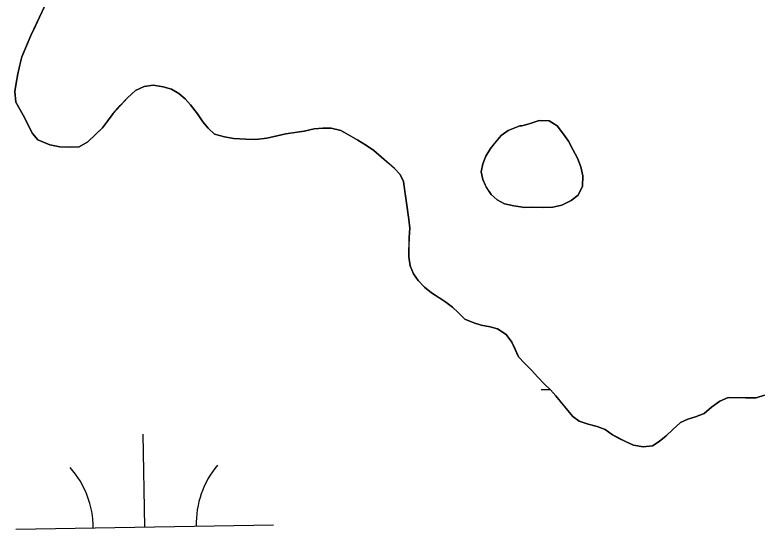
# Model space of a CAD drawing. Extents: x 3855477 to 3893699, y 299188 to 325115.
# Drawn here: x 3886695.5 to 3886984.2, y 309141.2 to 309340.5 of the extents above; entities that cross this region are included whole.
import ezdxf

# ---------------------------------------------------------------- set-up
doc = ezdxf.new("R2010")
doc.units = 0
doc.layers.add('V-TOPO-SHOR', color=7, linetype='Continuous')
doc.layers.add('V-WETL-SWMP', color=7, linetype='Continuous')

msp = doc.modelspace()

# ---------------------------------------------------------------- linework, layer by layer
at = {"layer": 'V-TOPO-SHOR'}
for points in [[(3886706.91, 309343.85), (3886705.09, 309339.63), (3886703.48, 309336.37), (3886701.67, 309332.53), (3886700.05, 309328.5), (3886698.24, 309324.28), (3886697.41, 309321.2), (3886696.57, 309317.73), (3886695.93, 309314.07), (3886695.48, 309310.79), (3886695.79, 309306.73), (3886697.48, 309303.79), (3886699.36, 309300.47), (3886700.66, 309297.74), (3886702.34, 309294.61), (3886704.43, 309292.06), (3886709.03, 309290.24), (3886712.89, 309289.4), (3886716.95, 309289.32), (3886720.43, 309289.45), (3886723.75, 309291.33), (3886726.9, 309294.36), (3886729.46, 309296.83), (3886731.44, 309299.31), (3886733.62, 309302.37), (3886736.38, 309305.41), (3886739.15, 309308.46), (3886742.29, 309311.3), (3886745.61, 309312.79), (3886749.1, 309313.3), (3886752.95, 309312.65), (3886756.23, 309311.82), (3886759.1, 309310.03), (3886761.57, 309308.05), (3886763.66, 309305.69), (3886766.3, 309302.16), (3886768.37, 309299.03), (3886770.46, 309296.67), (3886772.93, 309294.31), (3886776.78, 309293.27), (3886780.25, 309292.63), (3886785.08, 309292.35), (3886788.95, 309292.28), (3886793.21, 309292.78), (3886797.29, 309293.67), (3886800.59, 309294.39), (3886804.08, 309294.9), (3886807.76, 309295.42), (3886811.65, 309296.32), (3886814.94, 309296.64), (3886818.23, 309296.58), (3886821.89, 309295.74), (3886825.14, 309293.94), (3886828.59, 309291.95), (3886831.84, 309289.95), (3886834.7, 309287.97), (3886837.75, 309285.4), (3886840.42, 309283.03), (3886842.7, 309281.06), (3886844.98, 309278.69), (3886846.28, 309275.96), (3886846.79, 309272.08), (3886847.31, 309268.59), (3886848.34, 309261.23)], [(3886886.87, 309295.73), (3886884.13, 309293.84), (3886881.95, 309291.18), (3886879.97, 309288.7), (3886878.18, 309285.83), (3886876.96, 309282.76), (3886876.33, 309279.67), (3886877.05, 309276.76), (3886878.35, 309273.83), (3886880.23, 309270.9), (3886882.52, 309268.92), (3886885.39, 309267.33), (3886889.05, 309266.49), (3886893.29, 309265.83), (3886896.39, 309265.97), (3886900.45, 309265.89), (3886904.12, 309266.02), (3886907.62, 309266.73), (3886911.33, 309268.6), (3886914.07, 309270.67), (3886915.68, 309274.13), (3886915.76, 309278.19), (3886915.04, 309281.68), (3886913.75, 309284.99), (3886911.88, 309288.31), (3886910.2, 309291.63), (3886908.31, 309294.37), (3886905.86, 309297.51), (3886902.8, 309299.5), (3886898.93, 309299.57), (3886895.04, 309298.29), (3886892.12, 309297.57), (3886891.35, 309297.58), (3886886.87, 309295.73)], [(3886848.34, 309261.23), (3886848.67, 309257.93), (3886848.41, 309254.26), (3886848.35, 309250.98), (3886848.27, 309246.72), (3886848.79, 309243.23), (3886850.08, 309240.11), (3886851.97, 309237.56), (3886854.44, 309235.01), (3886857.11, 309232.83), (3886859.98, 309231.04), (3886862.65, 309229.25), (3886865.32, 309227.27), (3886867.6, 309225.1), (3886870.07, 309222.54), (3886873.53, 309221.12), (3886876.42, 309220.3), (3886879.89, 309219.65), (3886882.77, 309218.83), (3886886.02, 309216.64), (3886888.29, 309213.7), (3886889.59, 309210.97), (3886890.89, 309208.04), (3886893.17, 309205.49), (3886896.02, 309202.73), (3886898.29, 309200.18), (3886900.95, 309197.42), (3886903.23, 309195.25), (3886905.32, 309192.89), (3886907.4, 309190.34), (3886909.29, 309187.99), (3886911.94, 309184.84), (3886914.42, 309183.06), (3886917.88, 309181.83), (3886921.35, 309181), (3886924.42, 309179.78), (3886927.29, 309177.8), (3886929.97, 309176.4), (3886932.65, 309174.99), (3886935.53, 309173.78), (3886939.19, 309173.13), (3886942.87, 309173.45), (3886945.42, 309175.15), (3886948.17, 309177.42), (3886950.73, 309179.89), (3886953.67, 309182.54), (3886956.6, 309183.84), (3886959.52, 309184.76), (3886962.83, 309186.05), (3886965.77, 309188.51), (3886968.91, 309190.78), (3886972.22, 309192.26), (3886975.9, 309192.2), (3886978.99, 309192.14), (3886983.05, 309192.07), (3886986.36, 309193.17)]]:
    msp.add_lwpolyline(points, dxfattribs=at)
at = {"layer": 'V-WETL-SWMP'}
for p, q in [((3886705.09, 309339.63), (3886706.91, 309343.85)), ((3886701.68, 309332.54), (3886705.09, 309339.63)), ((3886698.24, 309324.28), (3886701.68, 309332.54)), ((3886696.57, 309317.74), (3886698.24, 309324.28)), ((3886695.93, 309314.07), (3886696.57, 309317.74)), ((3886695.48, 309310.79), (3886695.93, 309314.07)), ((3886749.1, 309313.31), (3886745.61, 309312.79)), ((3886752.95, 309312.66), (3886749.1, 309313.31)), ((3886695.79, 309306.73), (3886695.48, 309310.79)), ((3886742.29, 309311.3), (3886739.15, 309308.46)), ((3886745.61, 309312.79), (3886742.29, 309311.3)), ((3886756.23, 309311.82), (3886752.95, 309312.66)), ((3886759.1, 309310.03), (3886756.23, 309311.82)), ((3886739.15, 309308.46), (3886733.62, 309302.37)), ((3886761.57, 309308.05), (3886759.1, 309310.03)), ((3886763.66, 309305.69), (3886761.57, 309308.05)), ((3886699.36, 309300.47), (3886695.79, 309306.73)), ((3886766.3, 309302.16), (3886763.66, 309305.69)), ((3886733.62, 309302.37), (3886731.44, 309299.31)), ((3886768.37, 309299.03), (3886766.3, 309302.16)), ((3886700.66, 309297.74), (3886699.36, 309300.47)), ((3886731.44, 309299.31), (3886729.46, 309296.83)), ((3886770.46, 309296.67), (3886768.37, 309299.03)), ((3886702.34, 309294.62), (3886700.66, 309297.74)), ((3886729.46, 309296.83), (3886723.75, 309291.33)), ((3886772.93, 309294.31), (3886770.46, 309296.67)), ((3886811.65, 309296.32), (3886807.76, 309295.42)), ((3886814.94, 309296.64), (3886811.65, 309296.32)), ((3886818.23, 309296.58), (3886814.94, 309296.64)), ((3886821.89, 309295.74), (3886818.23, 309296.58)), ((3886704.43, 309292.07), (3886702.34, 309294.62)), ((3886776.78, 309293.27), (3886772.93, 309294.31)), ((3886780.25, 309292.63), (3886776.78, 309293.27)), ((3886800.59, 309294.39), (3886793.21, 309292.78)), ((3886807.76, 309295.42), (3886800.59, 309294.39)), ((3886828.59, 309291.95), (3886821.89, 309295.74)), ((3886709.03, 309290.24), (3886704.43, 309292.07)), ((3886712.89, 309289.4), (3886709.03, 309290.24)), ((3886723.75, 309291.33), (3886720.43, 309289.46)), ((3886785.08, 309292.35), (3886780.25, 309292.63)), ((3886788.95, 309292.28), (3886785.08, 309292.35)), ((3886793.21, 309292.78), (3886788.95, 309292.28)), ((3886831.84, 309289.96), (3886828.59, 309291.95)), ((3886716.95, 309289.32), (3886712.89, 309289.4)), ((3886720.43, 309289.46), (3886716.95, 309289.32)), ((3886834.7, 309287.97), (3886831.84, 309289.96)), ((3886842.7, 309281.06), (3886834.7, 309287.97)), ((3886844.98, 309278.69), (3886842.7, 309281.06)), ((3886846.28, 309275.96), (3886844.98, 309278.69)), ((3886848.34, 309261.23), (3886846.28, 309275.96)), ((3886848.67, 309257.93), (3886848.34, 309261.23)), ((3886848.41, 309254.26), (3886848.67, 309257.93)), ((3886848.27, 309246.72), (3886848.41, 309254.26)), ((3886848.79, 309243.23), (3886848.27, 309246.72)), ((3886850.08, 309240.12), (3886848.79, 309243.23)), ((3886851.97, 309237.57), (3886850.08, 309240.12)), ((3886854.44, 309235.01), (3886851.97, 309237.57)), ((3886857.11, 309232.83), (3886854.44, 309235.01)), ((3886862.65, 309229.25), (3886857.11, 309232.83)), ((3886865.32, 309227.27), (3886862.65, 309229.25)), ((3886867.61, 309225.1), (3886865.32, 309227.27)), ((3886870.07, 309222.54), (3886867.61, 309225.1)), ((3886873.53, 309221.12), (3886870.07, 309222.54)), ((3886876.42, 309220.3), (3886873.53, 309221.12)), ((3886879.89, 309219.66), (3886876.42, 309220.3)), ((3886882.77, 309218.83), (3886879.89, 309219.66)), ((3886886.02, 309216.64), (3886882.77, 309218.83)), ((3886888.29, 309213.7), (3886886.02, 309216.64)), ((3886890.89, 309208.05), (3886888.29, 309213.7)), ((3886893.17, 309205.49), (3886890.89, 309208.05)), ((3886896.02, 309202.73), (3886893.17, 309205.49)), ((3886898.29, 309200.18), (3886896.02, 309202.73)), ((3886900.95, 309197.42), (3886898.29, 309200.18)), ((3886899.62, 309195.28), (3886903.14, 309195.34)), ((3886903.23, 309195.25), (3886900.95, 309197.42)), ((3886905.32, 309192.89), (3886903.23, 309195.25)), ((3886911.94, 309184.84), (3886905.32, 309192.89)), ((3886972.22, 309192.27), (3886968.91, 309190.78)), ((3886983.05, 309192.07), (3886972.22, 309192.27)), ((3886986.36, 309193.17), (3886983.05, 309192.07)), ((3886968.91, 309190.78), (3886965.77, 309188.51)), ((3886965.77, 309188.51), (3886962.83, 309186.05)), ((3886914.42, 309183.06), (3886911.94, 309184.84)), ((3886956.6, 309183.84), (3886953.67, 309182.54)), ((3886959.52, 309184.76), (3886956.6, 309183.84)), ((3886962.83, 309186.05), (3886959.52, 309184.76)), ((3886917.88, 309181.84), (3886914.42, 309183.06)), ((3886921.35, 309181), (3886917.88, 309181.84)), ((3886924.42, 309179.78), (3886921.35, 309181)), ((3886953.67, 309182.54), (3886950.73, 309179.89)), ((3886745.87, 309142.03), (3886745.29, 309178.02)), ((3886927.29, 309177.8), (3886924.42, 309179.78)), ((3886932.65, 309174.99), (3886927.29, 309177.8)), ((3886950.73, 309179.89), (3886948.17, 309177.42)), ((3886935.53, 309173.78), (3886932.65, 309174.99)), ((3886945.42, 309175.15), (3886942.87, 309173.46)), ((3886948.17, 309177.42), (3886945.42, 309175.15)), ((3886939.19, 309173.13), (3886935.53, 309173.78)), ((3886942.87, 309173.46), (3886939.19, 309173.13)), ((3886695.88, 309141.21), (3886795.87, 309142.84))]:
    msp.add_line(p, q, dxfattribs=at)
msp.add_lwpolyline([(3886884.13, 309293.84), (3886886.87, 309295.73), (3886891.35, 309297.58), (3886892.12, 309297.57), (3886895.04, 309298.29), (3886898.93, 309299.57), (3886902.8, 309299.5), (3886905.85, 309297.51), (3886908.31, 309294.37), (3886910.2, 309291.63), (3886911.88, 309288.31), (3886913.75, 309284.99), (3886915.04, 309281.68), (3886915.76, 309278.19), (3886915.68, 309274.13), (3886914.07, 309270.67), (3886911.33, 309268.6), (3886907.62, 309266.73), (3886904.12, 309266.02), (3886900.45, 309265.89), (3886896.39, 309265.97), (3886893.29, 309265.83), (3886889.05, 309266.49), (3886885.39, 309267.33), (3886882.52, 309268.92), (3886880.23, 309270.9), (3886878.35, 309273.84), (3886877.05, 309276.76), (3886876.33, 309279.67), (3886876.96, 309282.76), (3886878.18, 309285.83), (3886879.97, 309288.7)], close=True, dxfattribs=at)
for centre, start, end in [((3886801.1, 309143.4), 140.1615, 181.7052), ((3886690.63, 309141.6), 0.1615, 41.7052)]:
    msp.add_arc(centre, 35.25, start, end, dxfattribs=at)

doc.saveas('drawing.dxf')
